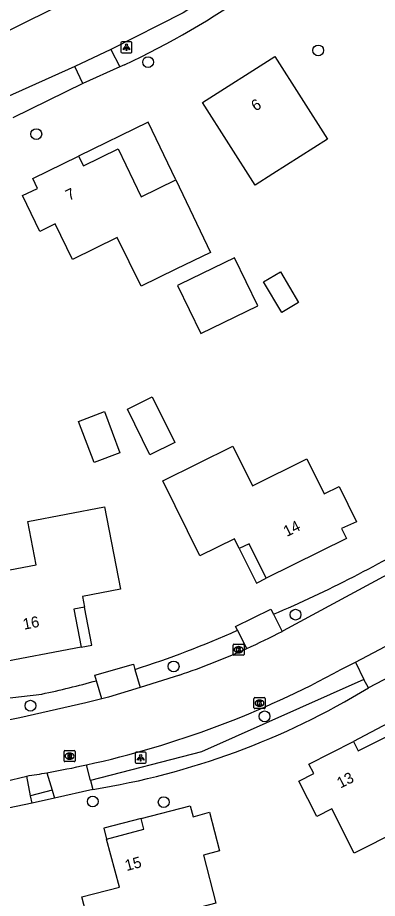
# Model space of a CAD drawing. Extents: x 162675 to 163482, y 379761 to 381227.
# Drawn here: x 163165.5 to 163198, y 380934.3 to 381014.2 of the extents above; entities that cross this region are included whole.
import ezdxf

# ---------------------------------------------------------------- set-up
doc = ezdxf.new("R2010")
doc.units = 0
for name, color, linetype in [('IMGEO_Berm_groen', 7, 'Continuous'), ('IMGEO_Berm_halfverhard', 7, 'Continuous'), ('IMGEO_Boom', 7, 'Continuous'), ('IMGEO_Groenvoorziening', 7, 'Continuous'), ('IMGEO_Kolk', 7, 'Continuous'), ('IMGEO_Lichtpunt', 7, 'Continuous'), ('IMGEO_Pand', 7, 'Continuous'), ('IMGEO_Pand_nummerreeks', 7, 'Continuous'), ('IMGEO_Pand_overbouw', 7, 'Continuous'), ('IMGEO_Parkeervlak_halfverhard', 7, 'Continuous'), ('IMGEO_Rijbaan_lokaal_gesloten', 7, 'Continuous'), ('IMGEO_Rijbaan_lokaal_open', 7, 'Continuous'), ('IMGEO_Rioolput', 7, 'Continuous'), ('IMGEO_Voetpad_open', 7, 'Continuous')]:
    doc.layers.add(name, color=color, linetype=linetype)

msp = doc.modelspace()

# ---------------------------------------------------------------- linework, layer by layer
at = {"layer": 'IMGEO_Berm_groen'}
for points in [[(163171.353, 381008.194), (163165.018, 381005.064)], [(163162.723, 380952.217), (163163.966, 380952.385), (163167.647, 380952.826)]]:
    msp.add_lwpolyline(points, dxfattribs=at)
for centre, radius, start, end in [((163142.661, 381067.299), 116.676, 293.19634, 301.0694), ((163149.182, 381039.434), 88.551, 287.67377, 294.11256), ((163149.386, 381038.403), 87.503, 282.04523, 285.37723)]:
    msp.add_arc(centre, radius, start, end, dxfattribs=at)
at = {"layer": 'IMGEO_Berm_halfverhard'}
msp.add_lwpolyline([(163175.139, 381009.872), (163174.716, 381009.7)], dxfattribs=at)
msp.add_arc((163141.44, 381081.146), 78.839, 295.30493, 305.10506, dxfattribs=at)
at = {"layer": 'IMGEO_Boom'}
for centre in [(163192.676, 381011.183), (163177.268, 381010.12), (163167.14, 381003.596), (163190.625, 380960.026), (163179.579, 380955.333), (163166.611, 380951.769), (163187.82, 380950.801), (163172.255, 380943.082), (163178.684, 380943.029)]:
    msp.add_circle(centre, 0.489, dxfattribs=at)
at = {"layer": 'IMGEO_Groenvoorziening'}
msp.add_lwpolyline([(163168.797, 380943.373), (163166.766, 380942.942)], dxfattribs=at)
msp.add_arc((163161.416, 381012.046), 68.724, 279.08755, 301.40642, dxfattribs=at)
at = {"layer": 'IMGEO_Kolk'}
for p, q in [((163184.964, 380956.42), (163184.964, 380957.272)), ((163185.039, 380957.346), (163185.891, 380957.346)), ((163185.965, 380957.272), (163185.965, 380956.42)), ((163185.475, 380956.566), (163185.45, 380956.566)), ((163185.452, 380957.126), (163185.477, 380957.126)), ((163185.891, 380956.346), (163185.039, 380956.346)), ((163186.86, 380951.576), (163186.86, 380952.428)), ((163186.935, 380952.502), (163187.787, 380952.502)), ((163187.861, 380952.428), (163187.861, 380951.576)), ((163187.371, 380951.722), (163187.346, 380951.722)), ((163187.348, 380952.282), (163187.373, 380952.282)), ((163187.787, 380951.502), (163186.935, 380951.502))]:
    msp.add_line(p, q, dxfattribs=at)
for points in [[(163184.964, 380956.42), (163184.964, 380957.272)], [(163185.039, 380957.346), (163185.891, 380957.346)], [(163185.965, 380957.272), (163185.965, 380956.42)], [(163185.285, 380957.046), (163185.408, 380957.046), (163185.408, 380956.895), (163185.538, 380957.046), (163185.702, 380957.046), (163185.556, 380956.895), (163185.709, 380956.646), (163185.557, 380956.646), (163185.472, 380956.81), (163185.408, 380956.743), (163185.408, 380956.646), (163185.285, 380956.646), (163185.285, 380957.046)], [(163185.891, 380956.346), (163185.039, 380956.346)], [(163186.86, 380951.576), (163186.86, 380952.428)], [(163186.935, 380952.502), (163187.787, 380952.502)], [(163187.861, 380952.428), (163187.861, 380951.576)], [(163187.181, 380952.202), (163187.304, 380952.202), (163187.304, 380952.051), (163187.434, 380952.202), (163187.598, 380952.202), (163187.452, 380952.051), (163187.605, 380951.802), (163187.453, 380951.802), (163187.368, 380951.966), (163187.304, 380951.899), (163187.304, 380951.802), (163187.181, 380951.802), (163187.181, 380952.202)], [(163187.787, 380951.502), (163186.935, 380951.502)]]:
    msp.add_lwpolyline(points, dxfattribs=at)
for centre, start, end in [((163185.041, 380957.27), 91.55205, 178.44795), ((163185.041, 380957.27), 91.55205, 178.44795), ((163185.889, 380957.27), 1.55205, 88.44795), ((163185.889, 380957.27), 1.55205, 88.44795), ((163185.041, 380956.422), 181.55205, 268.44795), ((163185.041, 380956.422), 181.55205, 268.44795), ((163185.889, 380956.422), 271.55205, 358.44795), ((163185.889, 380956.422), 271.55205, 358.44795), ((163186.937, 380952.426), 91.55205, 178.44795), ((163186.937, 380952.426), 91.55205, 178.44795), ((163187.785, 380952.426), 1.55205, 88.44795), ((163187.785, 380952.426), 1.55205, 88.44795), ((163186.937, 380951.578), 181.55205, 268.44795), ((163186.937, 380951.578), 181.55205, 268.44795), ((163187.785, 380951.578), 271.55205, 358.44795), ((163187.785, 380951.578), 271.55205, 358.44795)]:
    msp.add_arc(centre, 0.0765, start, end, dxfattribs=at)
for centre, major_axis, ratio, start_param, end_param in [((163185.451, 380956.846), (-0.387, 0.002), 0.722429, 4.712389, 7.853982), ((163185.476, 380956.846), (-0.39, 0.002), 0.717154, 1.570796, 4.712389), ((163187.347, 380952.002), (-0.387, 0.002), 0.722429, 4.712389, 7.853982), ((163187.372, 380952.002), (-0.39, 0.002), 0.717154, 1.570796, 4.712389)]:
    msp.add_ellipse(centre, major_axis=major_axis, ratio=ratio, start_param=start_param, end_param=end_param, dxfattribs=at)
at = {"layer": 'IMGEO_Lichtpunt'}
for p, q in [((163174.811, 381011.873), (163174.811, 381011.066)), ((163174.811, 381011.873), (163174.811, 381011.066)), ((163175.713, 381011.968), (163174.905, 381011.968)), ((163175.713, 381011.968), (163174.905, 381011.968)), ((163175.807, 381011.066), (163175.807, 381011.873)), ((163175.807, 381011.066), (163175.807, 381011.873)), ((163174.905, 381010.972), (163175.713, 381010.972)), ((163174.905, 381010.972), (163175.713, 381010.972)), ((163176.1, 380947.453), (163176.1, 380946.646)), ((163176.1, 380947.453), (163176.1, 380946.646)), ((163177.002, 380947.548), (163176.194, 380947.548)), ((163177.002, 380947.548), (163176.194, 380947.548)), ((163177.096, 380946.646), (163177.096, 380947.453)), ((163177.096, 380946.646), (163177.096, 380947.453)), ((163176.194, 380946.552), (163177.002, 380946.552)), ((163176.194, 380946.552), (163177.002, 380946.552))]:
    msp.add_line(p, q, dxfattribs=at)
for points in [[(163175.185, 381011.537), (163175.224, 381011.509), (163175.036, 381011.247), (163174.998, 381011.274), (163175.185, 381011.537)], [(163175.287, 381011.489), (163175.334, 381011.489), (163175.334, 381011.167), (163175.287, 381011.167), (163175.287, 381011.489)], [(163175.397, 381011.509), (163175.435, 381011.536), (163175.622, 381011.274), (163175.583, 381011.246), (163175.397, 381011.509)], [(163176.474, 380947.117), (163176.513, 380947.089), (163176.325, 380946.827), (163176.287, 380946.854), (163176.474, 380947.117)], [(163176.576, 380947.069), (163176.623, 380947.069), (163176.623, 380946.747), (163176.576, 380946.747), (163176.576, 380947.069)], [(163176.686, 380947.089), (163176.724, 380947.116), (163176.911, 380946.854), (163176.872, 380946.826), (163176.686, 380947.089)]]:
    msp.add_lwpolyline(points, dxfattribs=at)
for centre in [(163175.31, 381011.671), (163176.599, 380947.251)]:
    msp.add_circle(centre, 0.0994, dxfattribs=at)
for centre, start, end in [((163174.905, 381011.873), 90, 180), ((163174.905, 381011.873), 90, 180), ((163175.713, 381011.873), 0, 90), ((163175.713, 381011.873), 0, 90), ((163174.905, 381011.066), 180, 270), ((163174.905, 381011.066), 180, 270), ((163175.713, 381011.066), 270, 0), ((163175.713, 381011.066), 270, 360), ((163176.194, 380947.453), 90, 180), ((163176.194, 380947.453), 90, 180), ((163177.002, 380947.453), 0, 90), ((163177.002, 380947.453), 0, 90), ((163176.194, 380946.646), 180, 270), ((163176.194, 380946.646), 180, 270), ((163177.002, 380946.646), 270, 0), ((163177.002, 380946.646), 270, 360)]:
    msp.add_arc(centre, 0.0946, start, end, dxfattribs=at)
at = {"layer": 'IMGEO_Pand'}
for points in [[(163193.506, 381003.129), (163188.574, 381000), (163186.953, 380998.972), (163182.202, 381006.463), (163188.755, 381010.62), (163193.506, 381003.129)], [(163176.637, 380997.922), (163179.775, 380999.458), (163182.926, 380992.869), (163179.792, 380991.342), (163176.644, 380989.799), (163174.477, 380994.222), (163170.434, 380992.221), (163168.836, 380995.448), (163167.47, 380994.759), (163165.884, 380998.029), (163167.257, 380998.676), (163166.82, 380999.575), (163170.968, 381001.603), (163171.407, 381000.704), (163174.563, 381002.247), (163176.637, 380997.922)], [(163180.174, 380989.984), (163179.929, 380989.865), (163182.046, 380985.519), (163187.202, 380988.032), (163185.085, 380992.377), (163180.174, 380989.984)], [(163190.904, 380988.32), (163189.374, 380987.416), (163187.723, 380990.21), (163189.253, 380991.114), (163190.904, 380988.32)], [(163179.682, 380975.627), (163177.431, 380974.518), (163175.394, 380978.654), (163177.646, 380979.763), (163179.682, 380975.627)], [(163174.718, 380974.685), (163172.38, 380973.806), (163170.973, 380977.551), (163173.312, 380978.429), (163174.718, 380974.685)], [(163186.716, 380971.712), (163191.659, 380974.147), (163193.214, 380970.989), (163194.569, 380971.656), (163196.156, 380968.451), (163194.789, 380967.835), (163195.236, 380966.94), (163187.975, 380963.325), (163186.418, 380966.458), (163185.525, 380966.014), (163185.081, 380966.909), (163181.941, 380965.362), (163178.588, 380972.168), (163184.949, 380975.301), (163186.716, 380971.712)], [(163174.768, 380962.336), (163171.327, 380961.682), (163171.514, 380960.701), (163170.532, 380960.513), (163171.197, 380957.079), (163163.236, 380955.553), (163163.053, 380956.51), (163161.555, 380956.214), (163160.852, 380959.773), (163162.366, 380960.055), (163161.71, 380963.504), (163167.125, 380964.531), (163166.372, 380968.467), (163173.332, 380969.79), (163174.768, 380962.336)], [(163201.769, 380936.873), (163199.961, 380940.43), (163195.941, 380938.385), (163193.897, 380942.405), (163192.551, 380941.721), (163190.919, 380944.929), (163192.265, 380945.614), (163191.83, 380946.47), (163195.872, 380948.528), (163196.308, 380947.669), (163199.488, 380949.289), (163201.527, 380945.276), (163204.647, 380946.861), (163208.09, 380940.085), (163201.769, 380936.873)], [(163183.407, 380933.857), (163179.031, 380932.725), (163180.033, 380928.853), (163178.271, 380928.397), (163173.169, 380927.077), (163173.006, 380927.706), (163171.265, 380934.435), (163174.663, 380935.314), (163173.498, 380939.683), (163176.877, 380940.574), (163176.631, 380941.544), (163181.092, 380942.677), (163181.341, 380941.708), (163182.821, 380942.11), (163183.729, 380938.599), (163182.277, 380938.223), (163183.407, 380933.857)]]:
    msp.add_lwpolyline(points, dxfattribs=at)
at = {"layer": 'IMGEO_Pand_overbouw'}
for points in [[(163177.275, 381004.686), (163170.968, 381001.603), (163171.407, 381000.704), (163174.563, 381002.247), (163176.637, 380997.922), (163179.775, 380999.458)], [(163187.975, 380963.325), (163186.418, 380966.458), (163185.525, 380966.014), (163187.079, 380962.88)], [(163171.514, 380960.701), (163170.532, 380960.513), (163171.197, 380957.079), (163172.179, 380957.268)], [(163195.872, 380948.528), (163196.308, 380947.669), (163199.488, 380949.289), (163199, 380950.173)], [(163173.498, 380939.683), (163176.877, 380940.574), (163176.631, 380941.544), (163173.245, 380940.651)]]:
    msp.add_lwpolyline(points, close=True, dxfattribs=at)
at = {"layer": 'IMGEO_Parkeervlak_halfverhard'}
for points in [[(163196.821, 380954.138), (163182.117, 380947.576), (163172.059, 380944.999)], [(163168.579, 380944.108), (163166.62, 380943.606)]]:
    msp.add_lwpolyline(points, dxfattribs=at)
at = {"layer": 'IMGEO_Rijbaan_lokaal_gesloten'}
for points in [[(163210.08, 380970.25), (163201.978, 380965.301), (163189.512, 380958.562), (163189.459, 380958.535), (163189.407, 380958.507)], [(163196.046, 380955.709), (163199.324, 380957.433)], [(163194.732, 380955.043), (163196.046, 380955.709)], [(163180.1, 380954.549), (163176.536, 380953.43)], [(163176.536, 380953.43), (163173.692, 380952.538), (163173.076, 380952.383)], [(163173.076, 380952.383), (163171.638, 380952.02), (163165.647, 380950.682), (163163.317, 380950.209), (163161.213, 380949.855)], [(163162.608, 380944.567), (163164.253, 380944.893), (163166.271, 380945.391)]]:
    msp.add_lwpolyline(points, dxfattribs=at)
for centre, radius, start, end in [((163158.886, 381017.298), 66.241, 294.35572, 297.43579), ((163159.187, 381016.624), 65.503, 288.61817, 294.35859), ((163153.03, 381031.226), 86.85, 282.409, 298.696), ((163153.112, 381030.818), 86.434, 279.99093, 282.41371), ((163153.08, 381030.804), 86.426, 278.77935, 280.01377)]:
    msp.add_arc(centre, radius, start, end, dxfattribs=at)
at = {"layer": 'IMGEO_Rijbaan_lokaal_open'}
for points in [[(163202.085, 381029.006), (163180.449, 381014.591), (163173.897, 381011.259)], [(163162.774, 381012.085), (163168.614, 381014.939), (163173.232, 381017.195), (163173.628, 381017.387)], [(163173.897, 381011.259), (163170.647, 381009.714)], [(163170.647, 381009.714), (163164.369, 381006.921)]]:
    msp.add_lwpolyline(points, dxfattribs=at)
at = {"layer": 'IMGEO_Rioolput'}
for p, q in [((163169.655, 380946.77), (163169.655, 380947.622)), ((163169.73, 380947.696), (163170.582, 380947.696)), ((163170.656, 380947.622), (163170.656, 380946.77)), ((163170.166, 380946.916), (163170.141, 380946.916)), ((163170.143, 380947.476), (163170.168, 380947.476)), ((163170.582, 380946.696), (163169.73, 380946.696))]:
    msp.add_line(p, q, dxfattribs=at)
for points in [[(163169.655, 380946.77), (163169.655, 380947.622)], [(163169.73, 380947.696), (163170.582, 380947.696)], [(163170.656, 380947.622), (163170.656, 380946.77)], [(163170.244, 380947.394), (163169.992, 380947.396), (163169.992, 380946.996)], [(163169.992, 380946.996), (163170.116, 380946.996), (163170.116, 380947.158), (163170.127, 380947.158)], [(163170.17, 380947.315), (163170.116, 380947.315), (163170.116, 380947.234)], [(163170.116, 380947.234), (163170.168, 380947.234)], [(163170.174, 380947.129), (163170.245, 380946.996), (163170.385, 380946.996), (163170.32, 380947.122)], [(163170.582, 380946.696), (163169.73, 380946.696)]]:
    msp.add_lwpolyline(points, dxfattribs=at)
for centre, radius, start, end in [((163169.732, 380947.62), 0.0765, 91.55205, 178.44795), ((163169.732, 380947.62), 0.0765, 91.55205, 178.44795), ((163170.58, 380947.62), 0.0765, 1.55205, 88.44795), ((163170.58, 380947.62), 0.0765, 1.55205, 88.44795), ((163170.126, 380947.105), 0.0533, 26.02933, 88.69889), ((163170.152, 380947.423), 0.19, 274.7715, 282.96867), ((163170.176, 380947.219), 0.0964, 77.00612, 93.18647), ((163170.19, 380947.276), 0.0378, 276.66336, 79.67722), ((163170.243, 380947.284), 0.109, 350.36119, 89.41601), ((163170.241, 380947.284), 0.112, 277.58423, 350.98172), ((163170.225, 380947.069), 0.108, 29.51342, 73.79051), ((163169.732, 380946.772), 0.0765, 181.55205, 268.44795), ((163169.732, 380946.772), 0.0765, 181.55205, 268.44795), ((163170.58, 380946.772), 0.0765, 271.55205, 358.44795), ((163170.58, 380946.772), 0.0765, 271.55205, 358.44795)]:
    msp.add_arc(centre, radius, start, end, dxfattribs=at)
for centre, major_axis, ratio, start_param, end_param in [((163170.142, 380947.196), (-0.387, 0.002), 0.722429, 4.712389, 7.853982), ((163170.167, 380947.196), (-0.39, 0.002), 0.717154, 1.570796, 4.712389)]:
    msp.add_ellipse(centre, major_axis=major_axis, ratio=ratio, start_param=start_param, end_param=end_param, dxfattribs=at)
at = {"layer": 'IMGEO_Voetpad_open'}
for points in [[(163173.897, 381011.259), (163174.716, 381009.7)], [(163171.353, 381008.194), (163170.647, 381009.714)], [(163174.716, 381009.7), (163171.353, 381008.194)], [(163185.358, 380958.609), (163185.179, 380958.961), (163188.375, 380960.53), (163188.618, 380960.055)], [(163188.618, 380960.055), (163189.407, 380958.507)], [(163186.204, 380956.952), (163185.358, 380958.609)], [(163196.046, 380955.709), (163196.821, 380954.138)], [(163172.59, 380954.032), (163172.444, 380954.528), (163175.932, 380955.527), (163176.066, 380955.062)], [(163176.066, 380955.062), (163176.536, 380953.43)], [(163200.525, 380955.104), (163197.229, 380953.39)], [(163173.076, 380952.383), (163172.59, 380954.032)], [(163197.229, 380953.39), (163196.821, 380954.138)], [(163172.059, 380944.999), (163171.693, 380946.405)], [(163166.62, 380943.606), (163166.271, 380945.391)], [(163168.108, 380945.695), (163168.579, 380944.108)], [(163172.059, 380944.999), (163172.271, 380944.184)], [(163166.766, 380942.942), (163166.62, 380943.606)], [(163168.579, 380944.108), (163168.797, 380943.373)], [(163172.271, 380944.184), (163168.797, 380943.373)], [(163166.766, 380942.942), (163163.122, 380942.181)]]:
    msp.add_lwpolyline(points, dxfattribs=at)

# ---------------------------------------------------------------- texts
at = {"layer": 'IMGEO_Pand_nummerreeks'}
for s, rotation, p in [('6', 32.38965, (163187.003, 381005.625)), ('7', 26.73209, (163170.109, 380997.529)), ('14', 26.46767, (163189.827, 380967.062)), ('16', 10.84984, (163166.023, 380958.653)), ('13', 26.98061, (163194.684, 380944.243)), ('15', 14.77064, (163175.316, 380936.771))]:
    msp.add_text(s, height=1, rotation=rotation, dxfattribs=at).set_placement(p)

doc.saveas('drawing.dxf')
